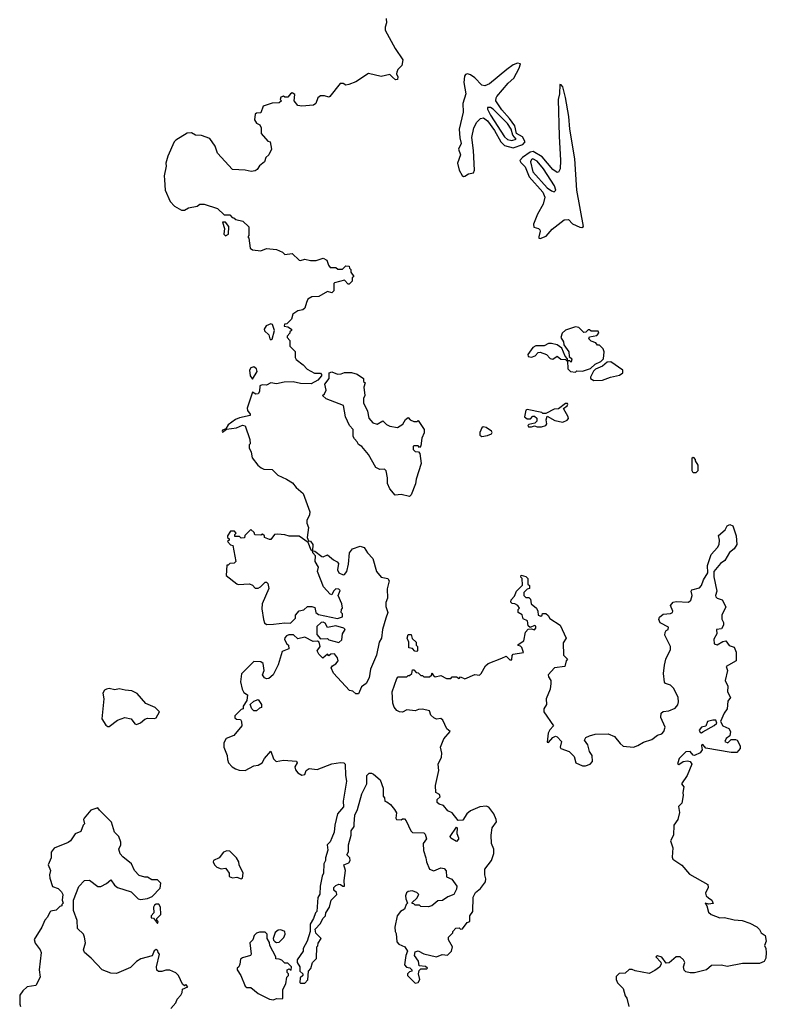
# Model space of a CAD drawing. Extents: x 1861455 to 2058065, y 200073 to 437907.
# Tile 384 of 574: x 1994653 to 1999922, y 328851 to 335797. Entities that reach past the tile are written whole.
import ezdxf

# ---------------------------------------------------------------- set-up
doc = ezdxf.new("R2010")
doc.units = 0

msp = doc.modelspace()

# ---------------------------------------------------------------- linework, layer by layer
at = {"layer": '0CON05XD'}
for points in [[(1997240, 335805), (1997242.5, 335775), (1997232.5, 335745), (1997233, 335723), (1997303.9, 335593.9), (1997357.5, 335515), (1997350, 335475), (1997322.5, 335445), (1997313.6, 335426.4), (1997312.5, 335415), (1997322.5, 335395), (1997320, 335375), (1997305, 335372.5), (1997285, 335392.5), (1997265, 335410), (1997205, 335396.7), (1997115, 335416.7), (1997025, 335360), (1996975, 335339.2), (1996955, 335336.2), (1996935, 335346.7), (1996915, 335347.5), (1996842.5, 335255), (1996835, 335250), (1996805, 335261.2), (1996775, 335260), (1996756.2, 335245), (1996742.5, 335205), (1996726.4, 335193.6), (1996645, 335187.5), (1996615, 335192.5), (1996590, 335225), (1996595, 335270), (1996575, 335281.2), (1996563.3, 335275), (1996545, 335250), (1996525, 335250), (1996515, 335257.5), (1996495, 335250), (1996490, 335235), (1996500, 335225), (1996485, 335210), (1996435, 335207.5), (1996371.7, 335188.3), (1996355, 335140), (1996325, 335137.5), (1996315, 335130), (1996310.7, 335090.7), (1996325, 335067.5), (1996347.5, 335055), (1996357.5, 335035), (1996357.5, 334995), (1996405, 334940), (1996420, 334935), (1996430, 334885), (1996410, 334845), (1996390, 334825), (1996380, 334795), (1996344.1, 334765.9), (1996329.3, 334740.7), (1996315, 334730), (1996287, 334727), (1996245, 334736.7), (1996155, 334740), (1996050, 334855), (1996032.5, 334905), (1995995, 334960), (1995935, 334980), (1995893, 334983), (1995865, 335000), (1995835, 334997.5), (1995753.6, 334946.4), (1995742.5, 334935), (1995697.5, 334835), (1995683.3, 334785), (1995686.7, 334765), (1995673.3, 334695), (1995673.6, 334666.4), (1995680, 334595), (1995713.9, 334513.9), (1995745, 334482.5), (1995795, 334452.5), (1995817, 334453), (1995845, 334470), (1995905, 334482.5), (1995923, 334497), (1995955, 334496.7), (1996050, 334465), (1996095, 334420), (1996135, 334420), (1996151.7, 334401.7), (1996165, 334400), (1996178.3, 334388.3), (1996227, 334377), (1996270, 334335), (1996270, 334275), (1996262.5, 334265), (1996270, 334255), (1996280, 334185), (1996295, 334172.5), (1996355, 334167.5), (1996395, 334183.3), (1996465, 334176.7), (1996507, 334157), (1996525, 334140), (1996575, 334147.5), (1996625, 334100), (1996635, 334097.5), (1996665, 334106.7), (1996705, 334097.5), (1996745, 334097.5), (1996795, 334113.8), (1996820.5, 334100.5), (1996832.5, 334065), (1996845, 334050), (1996885, 334050), (1996898.3, 334038.3), (1996931.7, 334038.3), (1996955, 334060), (1996978.3, 334058.3), (1996980, 334045), (1996990, 334035), (1996990, 334015), (1997010, 333985), (1997000, 333975), (1996998.3, 333951.7), (1996978.3, 333931.7), (1996971.7, 333931.7), (1996945, 333960), (1996875, 333940), (1996870, 333935), (1996870, 333885), (1996855, 333870), (1996825, 333880), (1996765, 333843.3), (1996715, 333842.5), (1996687.5, 333825), (1996677, 333803)], [(1997785, 334690), (1997795, 334693.3), (1997820.5, 334709.5), (1997855, 334717.5), (1997863.3, 334735), (1997856.2, 334875), (1997844.7, 334965.3), (1997857.5, 335035), (1997880, 335075), (1997905, 335101.3), (1997925.2, 335105.2), (1997955, 335084.7), (1998003.8, 335015), (1998049.5, 334935), (1998075, 334910.8), (1998135, 334893.1), (1998203.1, 334916.9), (1998220.6, 334935), (1998201.7, 334971.7), (1998159.4, 334995), (1998148.3, 335048.3), (1998110.4, 335100.4), (1998055, 335160.3), (1998014.2, 335225), (1998014.7, 335245), (1998021.2, 335255), (1998099.4, 335350.6), (1998140, 335385), (1998177.1, 335455), (1998187, 335487), (1998165, 335490), (1998135, 335478.8), (1998090.8, 335445), (1997969.6, 335345), (1997935, 335331.1), (1997914.6, 335335), (1997865, 335388.2), (1997835, 335408.1), (1997813.8, 335416.2), (1997798.8, 335411.2), (1997791.2, 335398.8), (1997786.5, 335353.5), (1997801.9, 335275), (1997781.1, 335205), (1997782.7, 335145), (1997754.8, 335025), (1997758.3, 334965), (1997769.1, 334925), (1997750.7, 334885), (1997764.1, 334845), (1997743.8, 334785), (1997755, 334736.2), (1997775, 334698.8), (1997785, 334690)], [(1998325, 334253.8), (1998369.2, 334270.8), (1998411.2, 334318.8), (1998495, 334386.4), (1998525, 334387.5), (1998555, 334357.1), (1998605, 334333.3), (1998619.3, 334330.7), (1998631.7, 334338.3), (1998586, 334595), (1998570, 334815), (1998535.8, 335025), (1998528.2, 335115), (1998505, 335247.5), (1998485, 335322.5), (1998475, 335337.5), (1998465, 335340), (1998461.8, 335275), (1998453.1, 335235), (1998460.7, 334975), (1998470.4, 334805), (1998467.8, 334745), (1998455, 334721.2), (1998445, 334718.8), (1998415, 334740.8), (1998339.2, 334829.2), (1998276.4, 334866.4), (1998255, 334862.6), (1998200.8, 334825), (1998183.1, 334805), (1998188.9, 334788.9), (1998220.1, 334760.1), (1998249.5, 334689.5), (1998345, 334579.4), (1998358.9, 334545), (1998348.2, 334495), (1998306.5, 334425), (1998279.2, 334355), (1998282.5, 334332.5), (1998313.9, 334323.9), (1998323.3, 334315), (1998326.7, 334305), (1998316.2, 334265), (1998317, 334257), (1998325, 334253.8)], [(1998125, 334944.8), (1998156.9, 334955), (1998133.7, 334983.7), (1998121, 335025), (1998094.7, 335065), (1997995, 335165.7), (1997975, 335178.8), (1997955, 335177.5), (1997953.3, 335165), (1997975, 335124.4), (1998075, 334971.5), (1998095, 334952.2), (1998125, 334944.8)], [(1998425, 334584), (1998436, 334595), (1998426.5, 334625), (1998349.7, 334745), (1998305, 334799.4), (1998275, 334814.6), (1998265, 334811.8), (1998258.2, 334795), (1998275, 334723.6), (1998375, 334611.5), (1998405, 334589.2), (1998425, 334584)], [(1996105, 334272.5), (1996127.5, 334285), (1996129.3, 334339.3), (1996105, 334370), (1996085, 334370), (1996098.8, 334325), (1996092.5, 334285), (1996105, 334272.5)], [(1996677, 333803), (1996665, 333762.5), (1996650.7, 333749.3), (1996615, 333742.5), (1996580.7, 333719.3), (1996570, 333685), (1996538.3, 333651.7), (1996521.7, 333648.3), (1996520, 333635), (1996545, 333630), (1996570, 333615), (1996570, 333605), (1996560, 333595), (1996560, 333585), (1996540, 333565), (1996540, 333555), (1996560, 333535), (1996560, 333495), (1996597, 333457), (1996597.5, 333415), (1996605, 333400), (1996653, 333363), (1996681.7, 333331.7), (1996734.2, 333304.2), (1996775, 333303.3), (1996783.3, 333295), (1996783.3, 333285), (1996756.7, 333255), (1996710.8, 333229.2), (1996635, 333230), (1996582.8, 333242.8), (1996518.9, 333241.1), (1996465, 333228.6), (1996425, 333235.7), (1996395, 333220), (1996365, 333222), (1996347.5, 333215), (1996345.8, 333175), (1996335, 333158.8), (1996320, 333155), (1996295, 333170), (1996257.7, 333057.7), (1996260, 333040), (1996280, 333015), (1996280, 333005), (1996205, 332989.2), (1996175, 332975.7), (1996125, 332940), (1996108.3, 332911.7), (1996085, 332902.5), (1996081.2, 332895), (1996085, 332887.5), (1996111.7, 332908.3), (1996182, 332918), (1996225, 332936.7), (1996243, 332933), (1996277.5, 332835), (1996280, 332805), (1996273, 332797), (1996273, 332777), (1996287, 332747), (1996292.5, 332705), (1996332.5, 332655), (1996357.5, 332635), (1996376.4, 332626.4), (1996435, 332623.3), (1996473.9, 332583.9), (1996535, 332556.7), (1996578.8, 332528.8), (1996605, 332496.2), (1996654.1, 332454.1), (1996700, 332325), (1996698.8, 332305), (1996680, 332265), (1996680, 332245), (1996691.2, 332215), (1996682.5, 332145), (1996691.7, 332121.7), (1996705, 332117.5), (1996722.5, 332095), (1996720, 332050), (1996735, 332047.5), (1996785, 332010), (1996795, 332007.5), (1996825, 332022.5), (1996866.4, 331986.4), (1996893, 331973), (1996901.7, 331961.7), (1996896.7, 331915), (1996904.2, 331894.2), (1996935, 331880), (1996945.9, 331884.1), (1996961.2, 331905), (1996973.3, 331955), (1996980, 332035), (1997002.5, 332065), (1997055, 332082.5), (1997085, 332072.5), (1997106.7, 332035), (1997145.6, 331995), (1997170, 331905), (1997205, 331863.8), (1997250, 331855), (1997259.3, 331839.3), (1997247, 331783), (1997247.5, 331715), (1997236.7, 331685), (1997237, 331657), (1997250, 331615), (1997236.7, 331575), (1997213.9, 331496.1), (1997206.2, 331435), (1997188.8, 331405), (1997170, 331315), (1997127.5, 331215), (1997120, 331155), (1997097.5, 331115), (1997065, 331090), (1997045, 331040), (1997025, 331040), (1997005, 331060), (1996980, 331065), (1996866.4, 331186.4), (1996850, 331225), (1996860.7, 331239.3), (1996885, 331252.5), (1996900, 331275), (1996896.1, 331296.1), (1996875, 331322.5), (1996848.3, 331321.7), (1996835, 331310), (1996825, 331320), (1996793, 331293), (1996765, 331320), (1996752.5, 331345), (1996773.3, 331375), (1996766.7, 331406.7), (1996755, 331412.5), (1996725, 331410), (1996665, 331440), (1996615, 331430), (1996585, 331457.5), (1996553, 331457), (1996535, 331450), (1996523, 331437), (1996522.5, 331425), (1996537.5, 331395), (1996550, 331385), (1996551.7, 331358.3), (1996505, 331340), (1996477.5, 331245), (1996442.5, 331175), (1996411.7, 331148.3), (1996395, 331147.5), (1996380, 331155), (1996367.5, 331175), (1996377.5, 331205), (1996370, 331255), (1996355, 331267.5), (1996305, 331270), (1996218.3, 331181.7), (1996210, 331125), (1996222.5, 331075), (1996235, 331050), (1996260, 331035), (1996257, 330993), (1996230, 330955), (1996230, 330935), (1996215, 330930), (1996170, 330885), (1996171.7, 330871.7), (1996183, 330863), (1996210, 330860), (1996217.5, 330845), (1996220, 330815), (1996165, 330747.5), (1996110, 330725), (1996092.5, 330695), (1996092.5, 330665), (1996117, 330607), (1996118.3, 330578.3), (1996127.5, 330555), (1996152.5, 330525), (1996175, 330511.2), (1996201.7, 330501.7), (1996245, 330500), (1996305, 330533.3), (1996335, 330538.8), (1996363.3, 330555), (1996380, 330585), (1996425, 330637.5), (1996443, 330583), (1996463, 330563), (1996515, 330573.3), (1996606.4, 330566.4), (1996610, 330555), (1996593.8, 330526.2), (1996600, 330505), (1996615, 330484), (1996645, 330466.2), (1996665, 330472.5), (1996675, 330500), (1996695, 330513.8), (1996753, 330507), (1996855, 330546.7), (1996917, 330557), (1996940, 330555), (1996950, 330545), (1996951.2, 330465), (1996960, 330425), (1996936.7, 330285), (1996937.5, 330245), (1996896.1, 330193.9), (1996876.7, 330115), (1996871.2, 330065), (1996856.2, 330025), (1996843, 329997), (1996822.5, 329975), (1996827, 329937), (1996810, 329885), (1996810, 329865), (1996798.3, 329841.7), (1996797.5, 329775), (1996787.5, 329755), (1996773.3, 329685), (1996771.7, 329628.3), (1996757.5, 329605), (1996750, 329505), (1996740, 329495), (1996727.5, 329455), (1996703.8, 329415), (1996703.3, 329365), (1996681.2, 329295), (1996652.5, 329245), (1996652.5, 329225), (1996610, 329165), (1996610, 329145), (1996630, 329115), (1996630, 329085), (1996650, 329065), (1996650, 329055), (1996633, 329037), (1996630, 329005), (1996635, 329000), (1996665, 329000), (1996687, 329023), (1996690, 329085), (1996707, 329103), (1996720, 329145), (1996747, 329173), (1996750, 329255), (1996757, 329263), (1996758.3, 329281.7), (1996780, 329315), (1996743, 329353), (1996738.3, 329381.7), (1996775, 329420), (1996793, 329457), (1996810, 329475), (1996813, 329497), (1996840, 329535), (1996850, 329585), (1996890, 329625), (1996888.3, 329638.3), (1996870, 329655), (1996870, 329675), (1996885, 329690), (1996905, 329697.5), (1996917, 329697), (1996933, 329683), (1996946.2, 329685), (1996942.5, 329725), (1996952.5, 329795), (1996940, 329835), (1996975, 329848), (1996985.6, 329864.4), (1996983.1, 329883.1), (1996962.5, 329905), (1996973, 329927), (1996972.5, 329975), (1996992.5, 330045), (1996992.5, 330075), (1997012.5, 330105), (1997013, 330123), (1997017.5, 330185), (1997037.5, 330225), (1997066.7, 330335), (1997102.5, 330405), (1997103.3, 330465), (1997118.3, 330481.7), (1997135, 330482.5), (1997150, 330475), (1997197.5, 330435), (1997217.5, 330375), (1997218.3, 330318.3), (1997227, 330307), (1997230, 330285), (1997245, 330280), (1997269.3, 330259.3), (1997297.5, 330225), (1997311.7, 330201.7), (1997307.5, 330165), (1997312.5, 330155), (1997345, 330152.5), (1997355, 330160), (1997368.3, 330158.3), (1997380, 330145), (1997412.5, 330075), (1997425, 330063.3), (1997505, 330060), (1997515, 330050), (1997523, 330017), (1997500, 329985), (1997503.3, 329935), (1997520, 329885), (1997523.3, 329855), (1997543.9, 329803.9), (1997575, 329792.5), (1997625, 329812.5), (1997648.3, 329808.3), (1997661.7, 329791.7), (1997665, 329750), (1997703, 329733), (1997737.5, 329685), (1997736.4, 329663.6), (1997717.5, 329625), (1997675, 329608.8), (1997635.9, 329584.1), (1997605, 329580), (1997562.5, 329545), (1997535, 329537.5), (1997485, 329540), (1997475, 329550), (1997445, 329550), (1997435, 329560), (1997421.7, 329561.7), (1997421.7, 329568.3), (1997455, 329600), (1997470, 329625), (1997455, 329640), (1997421.7, 329651.7), (1997395, 329647.5), (1997383.9, 329636.1), (1997376.7, 329615), (1997377.5, 329595), (1997390, 329565), (1997380, 329555), (1997368.3, 329521.7), (1997340, 329505), (1997317.5, 329475), (1997300, 329395), (1997302.5, 329365), (1997309.3, 329349.3), (1997315, 329292.5), (1997327.5, 329275), (1997370, 329255), (1997390, 329225), (1997377.5, 329195), (1997368.3, 329128.3), (1997383, 329113), (1997407, 329107), (1997420, 329095), (1997420, 329085), (1997405, 329080), (1997390, 329065), (1997390, 329055), (1997445, 328998.8), (1997465, 329004), (1997477.5, 329025), (1997466.7, 329065), (1997471.7, 329088.3), (1997485, 329100), (1997525, 329100), (1997530, 329105), (1997517, 329117), (1997471.7, 329121.7), (1997467.5, 329155), (1997440, 329195), (1997445, 329220), (1997465, 329227.5), (1997505, 329207.5), (1997595, 329186.7), (1997635, 329202.5), (1997671.7, 329198.3), (1997700, 329225), (1997707.5, 329255), (1997680, 329305), (1997680, 329325), (1997710, 329355), (1997710, 329365), (1997731.7, 329388.3), (1997755, 329390), (1997765, 329380), (1997777, 329383), (1997811.7, 329428.3), (1997830, 329435), (1997830, 329475), (1997850, 329505), (1997853, 329607), (1997870.7, 329639.3), (1997905, 329667.5), (1997940, 329715), (1997943.3, 329735), (1997935.8, 329765), (1997936.7, 329805), (1997983.3, 329865), (1998000, 329915), (1997998.8, 329945), (1997983.3, 329985), (1997980, 330045), (1997987.5, 330095), (1998017, 330137), (1998016.7, 330155), (1998000, 330195), (1997965, 330242.5), (1997945, 330248.8), (1997900, 330245), (1997834.1, 330215.9), (1997807.5, 330195), (1997779.3, 330150.7), (1997748.3, 330148.3), (1997705, 330202.5), (1997675, 330216.7), (1997643.6, 330253.6), (1997613, 330263), (1997600, 330275), (1997600, 330295), (1997620, 330315), (1997615, 330330), (1997590, 330345), (1997586.7, 330395), (1997610.7, 330499.3), (1997606.7, 330545), (1997630, 330595), (1997631.7, 330621.7), (1997623.8, 330665), (1997646.4, 330723.6), (1997690, 330775), (1997667.5, 330795), (1997640, 330855), (1997625, 330867.5), (1997595, 330862.5), (1997575, 330872.5), (1997555, 330890), (1997545, 330920), (1997495, 330932.5), (1997468.3, 330931.7), (1997445, 330920), (1997385, 330927.5), (1997355, 330912.5), (1997333, 330913), (1997315, 330922.5), (1997296.4, 330946.4), (1997286.7, 330975), (1997282.5, 331055), (1997315, 331150), (1997325, 331160), (1997385, 331160), (1997395, 331170), (1997405, 331170), (1997420, 331185), (1997425, 331210), (1997435, 331210), (1997451.7, 331191.7), (1997465, 331190), (1997485, 331170), (1997495, 331170), (1997505, 331160), (1997545, 331160), (1997558.3, 331171.7), (1997565, 331190), (1997571.7, 331171.7), (1997585, 331160), (1997625, 331170), (1997665, 331150), (1997695, 331150), (1997705, 331160), (1997735, 331160), (1997755, 331150), (1997765, 331160), (1997795, 331147.5), (1997865, 331177.5), (1997897, 331173), (1997910, 331185), (1997940.7, 331239.3), (1997960, 331255), (1998055, 331293.3)], [(1996425, 333537.5), (1996435, 333542.5), (1996451.2, 333605), (1996436.2, 333646.2), (1996425, 333652.5), (1996391.7, 333638.3), (1996377.5, 333615), (1996381.2, 333601.2), (1996410, 333575), (1996417.5, 333545), (1996425, 333537.5)], [(1998575, 333310), (1998585, 333320), (1998625, 333317.5), (1998682.5, 333337.5), (1998713.9, 333366.1), (1998753.6, 333386.4), (1998772.5, 333405), (1998777.5, 333455), (1998770, 333475), (1998745, 333500), (1998731.7, 333501.7), (1998718.3, 333518.3), (1998685, 333530), (1998670, 333545), (1998675, 333560), (1998725, 333570), (1998740, 333585), (1998735, 333600), (1998685, 333600), (1998675, 333610), (1998665, 333610), (1998648.3, 333591.7), (1998635, 333590), (1998600, 333625), (1998575, 333630), (1998505, 333607.5), (1998482.5, 333585), (1998472.5, 333555), (1998490, 333525), (1998493, 333503), (1998527.5, 333455), (1998531.7, 333421.7), (1998550, 333405), (1998545, 333380), (1998535, 333390), (1998520, 333390), (1998522.5, 333335), (1998540, 333315), (1998575, 333310)], [(1998520, 333390), (1998520, 333405), (1998503, 333423), (1998480, 333480), (1998445, 333503.3), (1998405, 333513.3), (1998385, 333512.5), (1998353.6, 333496.4), (1998295, 333496.2), (1998274, 333485), (1998240, 333435), (1998241.7, 333421.7), (1998265, 333417.5), (1998290, 333425), (1998311.7, 333448.3), (1998325, 333452.5), (1998370, 333435), (1998396.1, 333406.1), (1998415, 333403.3), (1998445, 333422.5), (1998473, 333403), (1998505, 333400), (1998515, 333390), (1998520, 333390)], [(1998705, 333252), (1998765, 333254), (1998823.6, 333276.4), (1998885, 333290), (1998910, 333305), (1998910, 333325), (1998825, 333382.5), (1998798.3, 333381.7), (1998765, 333353.3), (1998717.5, 333332.5), (1998703, 333317), (1998682.5, 333275), (1998682.5, 333265), (1998705, 333252)], [(1996295, 333260), (1996328.8, 333315), (1996323.8, 333335), (1996305, 333349.2), (1996285, 333342), (1996275.7, 333325), (1996280, 333285), (1996295, 333260)], [(1997405, 332433.3), (1997345, 332446.7), (1997303.6, 332443.6), (1997265, 332487.5), (1997248, 332525), (1997248.8, 332565), (1997240, 332615), (1997227, 332627), (1997195, 332623.3), (1997167, 332637), (1997115, 332730), (1997066.4, 332786.4), (1997045, 332800), (1997035, 332820), (1997015, 332840), (1997007, 332857), (1997007.5, 332905), (1996980, 332935), (1996952.5, 332995), (1996937.5, 333075), (1996815, 333122.5), (1996790, 333145), (1996803, 333157), (1996816.1, 333183.9), (1996806, 333225), (1996836.2, 333265), (1996837.5, 333305), (1996855, 333313.3), (1996895, 333297.5), (1996921.7, 333298.3), (1996945, 333307.5), (1996995, 333307.5), (1997035, 333297.5), (1997080, 333265), (1997080, 333245), (1997090, 333235), (1997082.5, 333205), (1997087.5, 333145), (1997080, 333125), (1997080, 333095), (1997107.5, 333035), (1997116.7, 332985), (1997144.1, 332954.1), (1997175, 332943.8), (1997215, 332967.5), (1997241.7, 332941.7), (1997265, 332928.8), (1997319.5, 332920.5), (1997355.7, 332944.3), (1997375, 332977.5), (1997395, 332990), (1997407.5, 332975), (1997435, 332962.5), (1997457, 332963), (1997465, 332970), (1997507.5, 332905), (1997506.7, 332883.3), (1997490, 332845), (1997485, 332790), (1997475, 332780), (1997465, 332790), (1997435, 332790), (1997430, 332785), (1997430, 332765), (1997445, 332750), (1997468.3, 332748.3), (1997477, 332737), (1997485.8, 332665), (1997450.8, 332555), (1997447, 332523), (1997415.9, 332444.1), (1997405, 332433.3)], [(1998304.1, 332924.1), (1998335, 332924.2), (1998365.7, 332934.3), (1998373.3, 332945), (1998367.5, 332975), (1998375, 333000), (1998430.5, 332970.5), (1998485, 332957.5), (1998517.7, 332972.3), (1998526, 332984), (1998523.8, 332995), (1998490, 333055), (1998515.9, 333074.1), (1998522.5, 333085), (1998519.3, 333089.3), (1998505, 333090), (1998455, 333052.5), (1998425, 333048.8), (1998365, 333020), (1998345, 333020), (1998337, 333027), (1998235, 333047.5), (1998225, 333042.5), (1998216.4, 332996.4), (1998235, 332981.2), (1998258.8, 332981.2), (1998275, 333000), (1998285, 333000), (1998302.5, 332985), (1998302.5, 332965), (1998289.3, 332950.7), (1998245, 332941.2), (1998238.8, 332935), (1998243.3, 332925), (1998265.9, 332924.1), (1998285, 332932.5), (1998304.1, 332924.1)], [(1997915, 332857.1), (1997955, 332862.9), (1997982.5, 332875), (1997987.5, 332885), (1997982.5, 332895), (1997945, 332919.2), (1997925, 332924), (1997915, 332918.8), (1997900.5, 332885), (1997900.8, 332865), (1997915, 332857.1)], [(1999425, 332600), (1999405, 332600), (1999400, 332615), (1999400, 332705), (1999405, 332710), (1999420, 332695), (1999420, 332685), (1999440, 332655), (1999440, 332615), (1999425, 332600)], [(1996395, 331530), (1996445, 331533.3), (1996525, 331542.5), (1996565, 331540), (1996600, 331575), (1996600, 331595), (1996625, 331627.5), (1996657, 331633), (1996685, 331657.5), (1996715, 331657.5), (1996735, 331650), (1996743.9, 331613.9), (1996760.7, 331600.7), (1996895, 331573.3), (1996930, 331585), (1996930, 331605), (1996922.5, 331615), (1996923, 331637), (1996930, 331645), (1996927.5, 331675), (1996900, 331735), (1996915, 331770), (1996905, 331780), (1996885, 331781.2), (1996866.7, 331765), (1996855, 331740), (1996843.6, 331743.6), (1996797.5, 331795), (1996753.9, 331903.9), (1996762.5, 331935), (1996737.5, 331975), (1996741.2, 332015), (1996722.5, 332035), (1996720, 332050), (1996710, 332055), (1996688.3, 332108.3), (1996625, 332152.5), (1996555, 332153.3), (1996525, 332162.5), (1996473, 332167), (1996450, 332165), (1996425, 332130), (1996415, 332130), (1996380, 332145), (1996380, 332155), (1996367, 332167), (1996355, 332160), (1996313, 332163), (1996308.3, 332178.3), (1996285, 332200), (1996241.7, 332158.3), (1996238.3, 332141.7), (1996215, 332140), (1996205, 332150), (1996171.7, 332151.7), (1996170, 332165), (1996180, 332175), (1996168.3, 332188.3), (1996141.7, 332188.3), (1996120, 332155), (1996120, 332145), (1996130, 332135), (1996130, 332125), (1996120, 332115), (1996141.7, 332091.7), (1996157, 332087), (1996177.5, 331975), (1996167, 331963), (1996135, 331960), (1996125, 331950), (1996115, 331950), (1996110, 331875), (1996185, 331817.5), (1996195, 331812.5), (1996275, 331816.7), (1996295, 331807.5), (1996315, 331787.5), (1996335, 331787.5), (1996353, 331797), (1996385, 331830), (1996395, 331830), (1996405, 331820), (1996410, 331785), (1996363.6, 331676.4), (1996361.7, 331641.7), (1996372.5, 331565), (1996381.7, 331541.7), (1996395, 331530)], [(1998055, 331293.3), (1998085, 331307.5), (1998111.7, 331281.7), (1998125, 331280), (1998128.3, 331311.7), (1998135, 331320), (1998208.3, 331331.7), (1998197, 331367), (1998188.3, 331378.3), (1998171.7, 331381.7), (1998171.7, 331388.3), (1998210, 331415), (1998223, 331477), (1998241.7, 331498.3), (1998265, 331500), (1998285, 331492.5), (1998296.7, 331505), (1998295, 331517.5), (1998285, 331523.3), (1998255, 331510), (1998241.7, 331521.7), (1998236.4, 331556.4), (1998205, 331570), (1998198.3, 331598.3), (1998170, 331615), (1998170, 331635), (1998180, 331645), (1998167.5, 331665), (1998146.4, 331676.4), (1998128.3, 331678.3), (1998118.3, 331688.3), (1998122.5, 331705), (1998145, 331730), (1998160, 331765), (1998201.7, 331808.3), (1998200, 331855), (1998190, 331865), (1998191.7, 331878.3), (1998225, 331870), (1998240, 331855), (1998240, 331815), (1998250, 331805), (1998250, 331785), (1998235, 331780), (1998210, 331755), (1998210, 331735), (1998225, 331720), (1998245, 331720), (1998258.3, 331708.3), (1998262.5, 331675), (1998300, 331645), (1998310, 331625), (1998312.5, 331595), (1998331.7, 331588.3), (1998340, 331595), (1998341.7, 331608.3), (1998365, 331607.5), (1998383, 331593), (1998393.6, 331573.6), (1998466.7, 331525), (1998510, 331435), (1998488.3, 331401.7), (1998490, 331315), (1998520, 331285), (1998510, 331275), (1998500, 331235), (1998426.4, 331223.6), (1998383.3, 331175), (1998385, 331160), (1998402.5, 331135), (1998402.5, 331115), (1998396.7, 331075), (1998367.5, 331005), (1998370, 330965), (1998352.5, 330935), (1998352.5, 330915), (1998420, 330815), (1998393.9, 330786.1), (1998383.3, 330763.3), (1998375, 330700), (1998385, 330697.5), (1998415, 330733.3), (1998435, 330742.5), (1998446.7, 330736.7), (1998477.5, 330705), (1998467.5, 330665), (1998472.5, 330655), (1998530, 330635), (1998565, 330600), (1998577.5, 330555), (1998625, 330533.3), (1998645, 330533.3), (1998680, 330545), (1998696.4, 330563.6), (1998693.3, 330605), (1998674.1, 330634.1), (1998661.7, 330681.7), (1998640, 330715), (1998647.5, 330732.5), (1998675, 330744), (1998714.3, 330755.7), (1998805, 330759.2), (1998851.2, 330741.2), (1998890.7, 330690.7), (1998913, 330673), (1998985, 330665.8), (1999015, 330675.7), (1999055, 330700.8), (1999115, 330720), (1999155, 330750), (1999185, 330760), (1999198.8, 330775), (1999207.5, 330805), (1999178, 330875), (1999180, 330905), (1999195, 330917.1), (1999235, 330921.2), (1999279.1, 330940.9), (1999297.4, 330962.6), (1999303.3, 330985), (1999300.8, 331015), (1999268.9, 331078.9), (1999245, 331102), (1999210, 331115), (1999203.6, 331123.6), (1999196.9, 331185), (1999204.2, 331244.2), (1999213.8, 331285), (1999246.7, 331355), (1999246.7, 331375), (1999206.2, 331455), (1999207.5, 331475), (1999215, 331487.5), (1999230, 331495), (1999231.7, 331511.7), (1999172.1, 331542.1), (1999162.9, 331565), (1999168.1, 331581.9), (1999195, 331603.8), (1999245, 331607.5), (1999260, 331615), (1999262.5, 331625), (1999246.2, 331665), (1999265, 331688.6), (1999285, 331693.3), (1999373.3, 331686.7), (1999389.2, 331700.8), (1999400, 331735), (1999392.5, 331765), (1999396, 331775), (1999450.3, 331789.7), (1999465.8, 331805), (1999479.2, 331845), (1999510, 331895), (1999507, 331947), (1999531.9, 332025), (1999577.1, 332072.9), (1999588.6, 332095), (1999592, 332125), (1999585, 332157.5), (1999631.7, 332198.3), (1999645, 332226.2), (1999665, 332236), (1999685.8, 332225.8), (1999708.8, 332155), (1999713.3, 332095), (1999696.2, 332065), (1999662.7, 332037.3), (1999628.3, 331981.7), (1999600, 331960), (1999552.5, 331905), (1999553, 331867), (1999572.5, 331765), (1999564.3, 331735), (1999567.1, 331725), (1999576.4, 331716.4), (1999611.2, 331705), (1999636, 331655), (1999608.9, 331595), (1999608.8, 331568.8), (1999620, 331545), (1999620, 331525), (1999605, 331500), (1999570, 331495), (1999573.3, 331465), (1999553, 331427), (1999553.8, 331395), (1999575, 331386.2), (1999615, 331411.2), (1999635.8, 331415.8), (1999661.2, 331381.2), (1999695, 331370), (1999708.8, 331335), (1999708.6, 331275), (1999638.8, 331235), (1999647.3, 331205), (1999632.5, 331135), (1999650.6, 331095), (1999649.2, 331055), (1999670.6, 331015), (1999651.8, 330988.2), (1999646.5, 330935), (1999625.5, 330905), (1999598.8, 330845), (1999615.6, 330815), (1999656.6, 330796.6), (1999668.6, 330775), (1999664.2, 330745.8), (1999638.8, 330725), (1999630, 330705), (1999650, 330695), (1999675, 330720), (1999705, 330720), (1999716.7, 330715), (1999737.5, 330675), (1999737.5, 330655), (1999713.6, 330626.4), (1999675, 330628), (1999495, 330656.7), (1999475, 330682.5), (1999468.3, 330681.7), (1999464.2, 330675), (1999468.8, 330645), (1999456.2, 330623.8), (1999415, 330605.4), (1999405, 330608.9), (1999385, 330634.5), (1999355, 330631.8), (1999308.2, 330585), (1999296.9, 330555), (1999296.2, 330546.2), (1999305, 330542.9), (1999335, 330562.7), (1999365, 330569.3), (1999385, 330563.6), (1999396.9, 330545), (1999362.5, 330465), (1999322.5, 330405), (1999339.2, 330385), (1999332.5, 330345), (1999336.1, 330323.9), (1999325, 330270), (1999302.9, 330247.1), (1999308.9, 330205), (1999297.5, 330155), (1999270, 330115), (1999266, 330045), (1999245.7, 330005), (1999262, 329955), (1999258.3, 329888.3), (1999263.6, 329873.6), (1999325, 329832.5), (1999379.5, 329769.5), (1999508.8, 329695), (1999511.2, 329675), (1999492, 329635), (1999498.8, 329615), (1999515, 329601.2), (1999536.7, 329585), (1999547.5, 329562.5), (1999515, 329557.5), (1999490, 329565), (1999502.5, 329545), (1999515, 329500), (1999533.9, 329483.9), (1999595, 329461.2), (1999626.1, 329463.9), (1999695, 329447.5), (1999751.7, 329441.7), (1999805, 329422), (1999856.4, 329396.4), (1999875, 329378), (1999885, 329354.3), (1999914.3, 329335), (1999921.1, 329295), (1999910, 329265), (1999919.4, 329245), (1999922.2, 329215), (1999918.9, 329175), (1999906.3, 329153.7), (1999875, 329139.4), (1999755, 329138), (1999645, 329116.7), (1999605, 329126.2), (1999535, 329123.3), (1999500, 329095), (1999415, 329072.5), (1999385, 329072.5), (1999355, 329080), (1999341.7, 329091.7), (1999337.5, 329115), (1999346.1, 329146.1), (1999336.7, 329165), (1999315, 329185.6), (1999286.2, 329185), (1999237.3, 329142.7), (1999215, 329140), (1999185, 329183.3), (1999155, 329192.5), (1999143.3, 329185), (1999178.3, 329148.3), (1999180, 329135), (1999167.6, 329112.4), (1999135, 329088), (1999095, 329067.5), (1998996.2, 329086.2), (1998975, 329096.7), (1998955, 329096.7), (1998925, 329070), (1998883, 329067), (1998863, 329047), (1998862.5, 329025), (1998873, 329003), (1998911.7, 328961.7), (1998925, 328910), (1998937.5, 328895), (1998952.5, 328835)], [(1996905, 331402.5), (1996927, 331423), (1996930, 331465), (1996950, 331495), (1996940, 331505), (1996885, 331520), (1996825, 331510), (1996809.3, 331539.3), (1996795, 331547.5), (1996780, 331545), (1996750, 331515), (1996750.7, 331460.7), (1996775, 331430), (1996825, 331432.5), (1996835, 331422.5), (1996905, 331402.5)], [(1997455, 331340), (1997441.7, 331341.7), (1997425, 331360), (1997400, 331365), (1997400, 331405), (1997387.5, 331435), (1997395, 331460), (1997415, 331460), (1997421.7, 331431.7), (1997450, 331405), (1997450, 331385), (1997460, 331375), (1997460, 331345), (1997455, 331340)], [(1995285, 330810), (1995343.9, 330856.1), (1995395, 330873.3), (1995440, 330865), (1995465, 330830), (1995476.4, 330823.6), (1995505, 330837.5), (1995535, 330863.3), (1995555, 330870), (1995605, 330867.5), (1995615, 330872.5), (1995640, 330915), (1995610, 330945), (1995543.6, 330973.6), (1995483, 331043), (1995445, 331062.5), (1995396.4, 331066.4), (1995355, 331077.5), (1995325, 331070), (1995285, 331078), (1995266.1, 331073.9), (1995252.3, 331067.7), (1995240, 331045), (1995247.5, 331005), (1995232.5, 330865), (1995260.7, 330820.7), (1995275, 330810), (1995285, 330810)], [(1996325, 330920), (1996305, 330920), (1996290, 330935), (1996280, 330965), (1996305, 330990), (1996335, 331000), (1996360, 330965), (1996360, 330945), (1996345, 330940), (1996325, 330920)], [(1999465, 330766.2), (1999475, 330774), (1999555, 330818.8), (1999573.3, 330835), (1999566.7, 330855), (1999545.7, 330855.7), (1999508, 330845), (1999495.9, 330814.1), (1999465, 330805.7), (1999447.5, 330785), (1999455, 330768.8), (1999465, 330766.2)], [(1995718.3, 328821.7), (1995755, 328860), (1995763, 328887), (1995790, 328915), (1995800, 328935), (1995801.7, 328958.3), (1995840, 328975), (1995825, 328990), (1995815, 328980), (1995801.7, 328991.7), (1995773.6, 329053.6), (1995755, 329072.5), (1995711.7, 329091.7), (1995685, 329092.5), (1995655, 329082.5), (1995632.5, 329082.5), (1995621.7, 329091.7), (1995617.5, 329115), (1995640, 329205), (1995630, 329215), (1995628.3, 329228.3), (1995615, 329237.5), (1995603, 329227), (1995587, 329193), (1995508.3, 329171.7), (1995477, 329153), (1995435, 329110), (1995335, 329067.5), (1995295, 329070), (1995233.9, 329093.9), (1995156.4, 329176.4), (1995111.2, 329215), (1995104, 329235), (1995116.2, 329285), (1995110, 329325), (1995102.5, 329345), (1995060, 329385), (1995058.3, 329441.7), (1995033.6, 329513.6), (1995033.3, 329585), (1995069.3, 329680.7), (1995110, 329725), (1995145, 329726.2), (1995205, 329682.5), (1995225, 329682.5), (1995265, 329703.3), (1995295, 329730), (1995322.3, 329692.3), (1995343.9, 329673.9), (1995440, 329645), (1995490, 329595), (1995505, 329590), (1995555, 329596.7), (1995588.3, 329611.7), (1995645, 329670), (1995650, 329705), (1995625, 329730), (1995585, 329730), (1995555, 329747.5), (1995535, 329747.5), (1995495, 329760), (1995463.9, 329793.9), (1995442.7, 329842.7), (1995380.7, 329890.7), (1995363, 329913), (1995352.5, 329945), (1995366.7, 329975), (1995366.7, 329995), (1995353.6, 330033.6), (1995322.5, 330065), (1995300, 330135), (1995215, 330220), (1995205, 330237.5), (1995155, 330221.2), (1995107.5, 330165), (1995102.5, 330155), (1995110, 330125), (1995100, 330115), (1995085, 330070), (1995045, 330052.5), (1995012.5, 330005), (1994995, 329993.3), (1994895, 329952.5), (1994876, 329925), (1994875.6, 329884.4), (1994854.2, 329835), (1994871.2, 329795), (1994863.3, 329765), (1994865, 329740), (1994885, 329682.5), (1994925, 329667.5), (1994947.5, 329645), (1994956.7, 329625), (1994952.5, 329585), (1994960, 329565), (1994950, 329555), (1994950, 329545), (1994935, 329540), (1994910, 329515), (1994873, 329507), (1994865, 329500), (1994850, 329465), (1994830, 329445), (1994810, 329395), (1994755, 329307.5), (1994761.7, 329281.7), (1994796.2, 329235), (1994803.8, 329215), (1994790, 329095), (1994797.1, 329042.9), (1994767.3, 328982.7), (1994705, 328973.3), (1994675, 328946.7), (1994654, 328915), (1994652.7, 328852.7), (1994658.8, 328835)], [(1997735, 330000), (1997695, 330022.5), (1997690, 330035), (1997735, 330100), (1997740, 330095), (1997737.5, 330055), (1997750, 330025), (1997750, 330015), (1997735, 330000)], [(1996215, 329736.7), (1996225, 329740), (1996230, 329775), (1996202.5, 329835), (1996200, 329855), (1996182.5, 329885), (1996135, 329930), (1996115, 329932.5), (1996090, 329925), (1996060, 329885), (1996020, 329865), (1996017.5, 329855), (1996027.5, 329835), (1996045, 329817.5), (1996075, 329807.5), (1996105, 329810), (1996115, 329800), (1996130, 329775), (1996131.7, 329751.7), (1996155, 329742.5), (1996185, 329747.5), (1996215, 329736.7)], [(1995625, 329420), (1995630, 329435), (1995620, 329445), (1995620, 329455), (1995650, 329485), (1995647.5, 329535), (1995635, 329557.5), (1995615, 329557.5), (1995605, 329550), (1995597.5, 329535), (1995600, 329495), (1995580, 329475), (1995581.7, 329461.7), (1995598.3, 329458.3), (1995625, 329420)], [(1996445, 328883.3), (1996465, 328892.5), (1996505, 328890), (1996510, 328895), (1996510, 328955), (1996530, 328995), (1996538.3, 329041.7), (1996550, 329055), (1996550, 329065), (1996540, 329075), (1996540, 329095), (1996555, 329100), (1996568.3, 329091.7), (1996570, 329115), (1996545, 329140), (1996525, 329140), (1996501.7, 329161.7), (1996485, 329170), (1996461.7, 329171.7), (1996460, 329185), (1996417.5, 329265), (1996417, 329287), (1996400, 329315), (1996400, 329345), (1996385, 329360), (1996345, 329360), (1996325, 329352.5), (1996307.5, 329335), (1996297.5, 329305), (1996277.5, 329285), (1996287.5, 329205), (1996282.5, 329195), (1996225, 329178.8), (1996210.7, 329169.3), (1996207, 329133), (1996200, 329115), (1996187.5, 329105), (1996187.5, 329095), (1996213.8, 329055), (1996245, 328977.5), (1996255, 328970), (1996285, 328970), (1996335, 328927.5), (1996416.4, 328886.4), (1996445, 328883.3)], [(1996465, 329286.7), (1996485, 329288.8), (1996517.4, 329322.6), (1996527.5, 329345), (1996523.3, 329365), (1996495, 329376), (1996476.1, 329373.9), (1996455, 329357.5), (1996442.5, 329315), (1996443, 329303), (1996453, 329293), (1996465, 329286.7)]]:
    msp.add_lwpolyline(points, dxfattribs=at)

doc.saveas('drawing.dxf')
